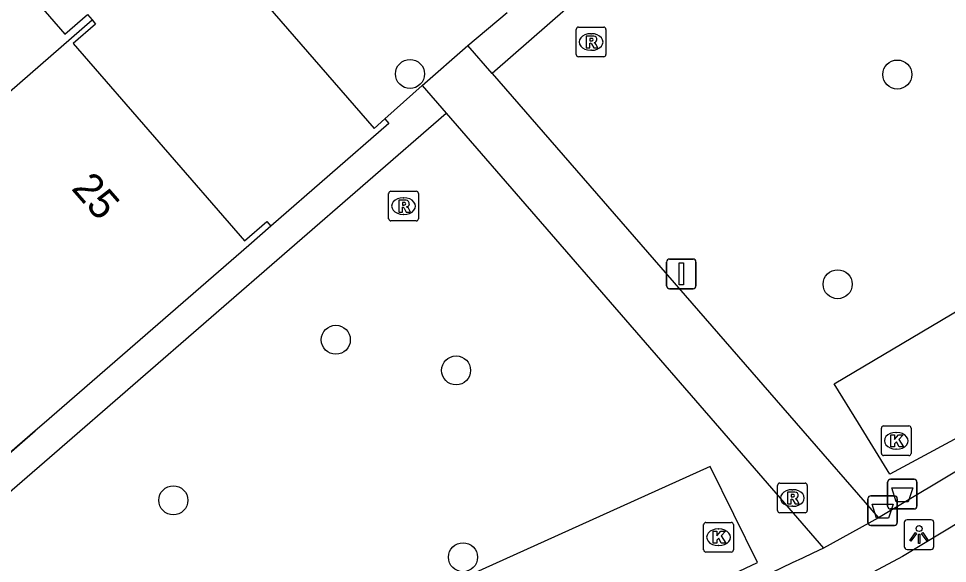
# Model space of a CAD drawing. Extents: x 155888 to 156864, y 383882 to 384671.
# Drawn here: x 156416.46 to 156447.75, y 384245.27 to 384263.64 of the extents above; entities that cross this region are included whole.
import ezdxf

# ---------------------------------------------------------------- set-up
doc = ezdxf.new("R2010")
doc.units = 0
for name, color, linetype in [('IMGEO_Afvalbak', 7, 'Continuous'), ('IMGEO_Boom', 7, 'Continuous'), ('IMGEO_Fietspad_gesloten', 7, 'Continuous'), ('IMGEO_Greppel_droge_sloot', 7, 'Continuous'), ('IMGEO_Haag', 7, 'Continuous'), ('IMGEO_Kolk', 7, 'Continuous'), ('IMGEO_Lichtpunt', 7, 'Continuous'), ('IMGEO_Pand', 7, 'Continuous'), ('IMGEO_Pand_nummerreeks', 7, 'Continuous'), ('IMGEO_Rijbaan_lokaal_open', 7, 'Continuous'), ('IMGEO_Rioolput', 7, 'Continuous'), ('IMGEO_Verkeersbordpaal', 7, 'Continuous'), ('IMGEO_Voetpad_open', 7, 'Continuous')]:
    doc.layers.add(name, color=color, linetype=linetype)

msp = doc.modelspace()

# ---------------------------------------------------------------- linework, layer by layer
at = {"layer": 'IMGEO_Afvalbak'}
for p, q in [((156445.73, 384247.21), (156445.73, 384248.01)), ((156445.73, 384248.01), (156445.73, 384247.21)), ((156445.83, 384248.11), (156446.62, 384248.11)), ((156446.62, 384248.11), (156445.83, 384248.11)), ((156446.72, 384248.01), (156446.72, 384247.21)), ((156446.72, 384247.21), (156446.72, 384248.01)), ((156445.068, 384246.654), (156445.068, 384247.454)), ((156445.068, 384247.454), (156445.068, 384246.654)), ((156445.168, 384247.554), (156445.958, 384247.554)), ((156445.958, 384247.554), (156445.168, 384247.554)), ((156446.058, 384247.454), (156446.058, 384246.654)), ((156446.058, 384246.654), (156446.058, 384247.454)), ((156446.62, 384247.11), (156445.83, 384247.11)), ((156445.83, 384247.11), (156446.62, 384247.11)), ((156445.958, 384246.554), (156445.168, 384246.554)), ((156445.168, 384246.554), (156445.958, 384246.554))]:
    msp.add_line(p, q, dxfattribs=at)
for points in [[(156445.873, 384247.824), (156446.577, 384247.824), (156446.428, 384247.354), (156446.022, 384247.354), (156445.873, 384247.824)], [(156445.211, 384247.268), (156445.915, 384247.268), (156445.766, 384246.798), (156445.36, 384246.798), (156445.211, 384247.268)]]:
    msp.add_lwpolyline(points, dxfattribs=at)
for centre, start, end in [((156445.83, 384248.01), 90, 180), ((156445.83, 384248.01), 90, 180), ((156446.62, 384248.01), 0, 90), ((156446.62, 384248.01), 360, 90), ((156445.168, 384247.454), 90, 180), ((156445.168, 384247.454), 90, 180), ((156445.958, 384247.454), 0, 90), ((156445.958, 384247.454), 360, 90), ((156445.83, 384247.21), 180, 270), ((156445.83, 384247.21), 180, 270), ((156446.62, 384247.21), 270, 0), ((156446.62, 384247.21), 270, 0), ((156445.168, 384246.654), 180, 270), ((156445.168, 384246.654), 180, 270), ((156445.958, 384246.654), 270, 0), ((156445.958, 384246.654), 270, 0)]:
    msp.add_arc(centre, 0.1, start, end, dxfattribs=at)
at = {"layer": 'IMGEO_Boom'}
for centre in [(156429.644, 384261.77), (156446.057, 384261.751), (156444.049, 384254.684), (156427.144, 384252.813), (156431.196, 384251.78), (156421.672, 384247.402), (156431.429, 384245.483)]:
    msp.add_circle(centre, 0.489, dxfattribs=at)
at = {"layer": 'IMGEO_Fietspad_gesloten'}
msp.add_lwpolyline([(156453.681, 384250), (156446.236, 384245.512), (156442.084, 384243.292)], dxfattribs=at)
at = {"layer": 'IMGEO_Greppel_droge_sloot'}
for points in [[(156448.999, 384250), (156445.802, 384248.288), (156444.75, 384250), (156443.932, 384251.329), (156456.104, 384258.555)], [(156422.17, 384235.612), (156431.011, 384240.417), (156441.343, 384245.302), (156439.756, 384248.536), (156429.512, 384243.914), (156420.131, 384239.079), (156422.17, 384235.612)]]:
    msp.add_lwpolyline(points, dxfattribs=at)
at = {"layer": 'IMGEO_Haag'}
for points in [[(156468.8, 384293.389), (156467.285, 384292.117), (156455.381, 384281.767), (156445.564, 384273.279), (156432.408, 384261.791)], [(156412.629, 384244.63), (156417.675, 384248.986), (156430.86, 384260.45)], [(156428.797, 384260.259), (156428.934, 384260.101), (156424.958, 384256.644)], [(156417.022, 384249.743), (156414.619, 384247.669)]]:
    msp.add_lwpolyline(points, dxfattribs=at)
at = {"layer": 'IMGEO_Kolk'}
for p, q in [((156445.597, 384249.907), (156446.449, 384249.907)), ((156445.522, 384248.981), (156445.522, 384249.833)), ((156446.01, 384249.687), (156446.035, 384249.687)), ((156446.523, 384249.833), (156446.523, 384248.981)), ((156446.449, 384248.907), (156445.597, 384248.907)), ((156446.033, 384249.127), (156446.008, 384249.127)), ((156439.535, 384245.732), (156439.535, 384246.584)), ((156439.61, 384246.658), (156440.462, 384246.658)), ((156440.023, 384246.438), (156440.048, 384246.438)), ((156440.536, 384246.584), (156440.536, 384245.732)), ((156440.046, 384245.878), (156440.021, 384245.878)), ((156440.462, 384245.658), (156439.61, 384245.658))]:
    msp.add_line(p, q, dxfattribs=at)
for points in [[(156445.597, 384249.907), (156446.449, 384249.907)], [(156445.522, 384248.981), (156445.522, 384249.833)], [(156445.843, 384249.607), (156445.966, 384249.607), (156445.966, 384249.456), (156446.096, 384249.607), (156446.26, 384249.607), (156446.114, 384249.456), (156446.267, 384249.207), (156446.115, 384249.207), (156446.03, 384249.371), (156445.966, 384249.304), (156445.966, 384249.207), (156445.843, 384249.207), (156445.843, 384249.607)], [(156446.523, 384249.833), (156446.523, 384248.981)], [(156446.449, 384248.907), (156445.597, 384248.907)], [(156439.535, 384245.732), (156439.535, 384246.584)], [(156439.61, 384246.658), (156440.462, 384246.658)], [(156440.536, 384246.584), (156440.536, 384245.732)], [(156439.856, 384246.358), (156439.979, 384246.358), (156439.979, 384246.207), (156440.109, 384246.358), (156440.273, 384246.358), (156440.127, 384246.207), (156440.28, 384245.958), (156440.128, 384245.958), (156440.043, 384246.122), (156439.979, 384246.055), (156439.979, 384245.958), (156439.856, 384245.958), (156439.856, 384246.358)], [(156440.462, 384245.658), (156439.61, 384245.658)]]:
    msp.add_lwpolyline(points, dxfattribs=at)
for centre, start, end in [((156445.599, 384249.831), 91.552, 178.448), ((156445.599, 384249.831), 91.552, 178.448), ((156446.447, 384249.831), 1.552, 88.448), ((156446.447, 384249.831), 1.552, 88.448), ((156445.599, 384248.983), 181.552, 268.448), ((156445.599, 384248.983), 181.552, 268.448), ((156446.447, 384248.983), 271.552, 358.448), ((156446.447, 384248.983), 271.552, 358.448), ((156439.612, 384246.582), 91.552, 178.448), ((156439.612, 384246.582), 91.552, 178.448), ((156440.46, 384246.582), 1.552, 88.448), ((156440.46, 384246.582), 1.552, 88.448), ((156439.612, 384245.734), 181.552, 268.448), ((156439.612, 384245.734), 181.552, 268.448), ((156440.46, 384245.734), 271.552, 358.448), ((156440.46, 384245.734), 271.552, 358.448)]:
    msp.add_arc(centre, 0.0765, start, end, dxfattribs=at)
for centre, major_axis, ratio, start_param, end_param in [((156446.009, 384249.407), (-0.387, 0.002), 0.722429, 4.712389, 7.853982), ((156446.034, 384249.407), (-0.39, 0.002), 0.717154, 1.570796, 4.712389), ((156440.022, 384246.158), (-0.387, 0.002), 0.722429, 4.712389, 7.853982), ((156440.047, 384246.158), (-0.39, 0.002), 0.717154, 1.570796, 4.712389)]:
    msp.add_ellipse(centre, major_axis=major_axis, ratio=ratio, start_param=start_param, end_param=end_param, dxfattribs=at)
at = {"layer": 'IMGEO_Lichtpunt'}
for p, q in [((156447.193, 384246.745), (156446.385, 384246.745)), ((156447.193, 384246.745), (156446.385, 384246.745)), ((156446.291, 384246.65), (156446.291, 384245.843)), ((156446.291, 384246.65), (156446.291, 384245.843)), ((156447.287, 384245.843), (156447.287, 384246.65)), ((156447.287, 384245.843), (156447.287, 384246.65)), ((156446.385, 384245.749), (156447.193, 384245.749)), ((156446.385, 384245.749), (156447.193, 384245.749))]:
    msp.add_line(p, q, dxfattribs=at)
for points in [[(156446.665, 384246.314), (156446.704, 384246.286), (156446.516, 384246.024), (156446.478, 384246.051), (156446.665, 384246.314)], [(156446.767, 384246.266), (156446.814, 384246.266), (156446.814, 384245.944), (156446.767, 384245.944), (156446.767, 384246.266)], [(156446.877, 384246.286), (156446.915, 384246.313), (156447.102, 384246.051), (156447.063, 384246.023), (156446.877, 384246.286)]]:
    msp.add_lwpolyline(points, dxfattribs=at)
msp.add_circle((156446.79, 384246.448), 0.0994, dxfattribs=at)
for centre, start, end in [((156446.385, 384246.65), 90, 180), ((156446.385, 384246.65), 90, 180), ((156447.193, 384246.65), 0, 90), ((156447.193, 384246.65), 0, 90), ((156446.385, 384245.843), 180, 270), ((156446.385, 384245.843), 180, 270), ((156447.193, 384245.843), 270, 0), ((156447.193, 384245.843), 270, 360)]:
    msp.add_arc(centre, 0.0946, start, end, dxfattribs=at)
at = {"layer": 'IMGEO_Pand'}
for points in [[(156413.028, 384270.385), (156413.156, 384270.238), (156412.402, 384269.583), (156418.022, 384263.115), (156418.777, 384263.771), (156418.935, 384263.589)], [(156405.962, 384252.288), (156418.935, 384263.589)], [(156418.935, 384263.589), (156419.053, 384263.453), (156418.298, 384262.797), (156424.073, 384256.151), (156424.821, 384256.802), (156424.958, 384256.644)], [(156424.958, 384256.644), (156424.21, 384255.993), (156417.318, 384250), (156417.022, 384249.743)], [(156414.625, 384247.662), (156417.022, 384249.743)]]:
    msp.add_lwpolyline(points, dxfattribs=at)
at = {"layer": 'IMGEO_Rijbaan_lokaal_open'}
for points in [[(156404.697, 384287.244), (156428.436, 384259.936), (156428.797, 384260.259)], [(156431.589, 384262.733), (156432.92, 384263.843)], [(156430.054, 384261.381), (156431.589, 384262.733)], [(156428.797, 384260.259), (156430.054, 384261.381)]]:
    msp.add_lwpolyline(points, dxfattribs=at)
at = {"layer": 'IMGEO_Rioolput'}
for p, q in [((156435.318, 384263.348), (156436.17, 384263.348)), ((156435.243, 384262.422), (156435.243, 384263.274)), ((156435.731, 384263.128), (156435.756, 384263.128)), ((156436.244, 384263.274), (156436.244, 384262.422)), ((156435.754, 384262.568), (156435.729, 384262.568)), ((156436.17, 384262.348), (156435.318, 384262.348)), ((156428.925, 384256.89), (156428.925, 384257.742)), ((156429, 384257.816), (156429.852, 384257.816)), ((156429.926, 384257.742), (156429.926, 384256.89)), ((156429.413, 384257.596), (156429.438, 384257.596)), ((156429.852, 384256.816), (156429, 384256.816)), ((156429.436, 384257.036), (156429.411, 384257.036)), ((156442.097, 384247.98), (156442.949, 384247.98)), ((156442.022, 384247.054), (156442.022, 384247.906)), ((156442.51, 384247.76), (156442.535, 384247.76)), ((156443.023, 384247.906), (156443.023, 384247.054)), ((156442.533, 384247.2), (156442.508, 384247.2)), ((156442.949, 384246.98), (156442.097, 384246.98))]:
    msp.add_line(p, q, dxfattribs=at)
for points in [[(156435.318, 384263.348), (156436.17, 384263.348)], [(156435.243, 384262.422), (156435.243, 384263.274)], [(156435.832, 384263.046), (156435.58, 384263.048), (156435.58, 384262.648)], [(156436.244, 384263.274), (156436.244, 384262.422)], [(156435.58, 384262.648), (156435.704, 384262.648), (156435.704, 384262.81), (156435.715, 384262.81)], [(156435.758, 384262.967), (156435.704, 384262.967), (156435.704, 384262.886)], [(156435.704, 384262.886), (156435.756, 384262.886)], [(156435.762, 384262.781), (156435.833, 384262.648), (156435.973, 384262.648), (156435.908, 384262.774)], [(156436.17, 384262.348), (156435.318, 384262.348)], [(156428.925, 384256.89), (156428.925, 384257.742)], [(156429, 384257.816), (156429.852, 384257.816)], [(156429.926, 384257.742), (156429.926, 384256.89)], [(156429.514, 384257.514), (156429.262, 384257.516), (156429.262, 384257.116)], [(156429.44, 384257.435), (156429.386, 384257.435), (156429.386, 384257.354)], [(156429.386, 384257.354), (156429.438, 384257.354)], [(156429.262, 384257.116), (156429.386, 384257.116), (156429.386, 384257.278), (156429.397, 384257.278)], [(156429.444, 384257.249), (156429.515, 384257.116), (156429.655, 384257.116), (156429.59, 384257.242)], [(156429.852, 384256.816), (156429, 384256.816)], [(156442.097, 384247.98), (156442.949, 384247.98)], [(156442.022, 384247.054), (156442.022, 384247.906)], [(156442.611, 384247.678), (156442.359, 384247.68), (156442.359, 384247.28)], [(156443.023, 384247.906), (156443.023, 384247.054)], [(156442.359, 384247.28), (156442.483, 384247.28), (156442.483, 384247.442), (156442.494, 384247.442)], [(156442.537, 384247.599), (156442.483, 384247.599), (156442.483, 384247.518)], [(156442.483, 384247.518), (156442.535, 384247.518)], [(156442.541, 384247.413), (156442.612, 384247.28), (156442.752, 384247.28), (156442.687, 384247.406)], [(156442.949, 384246.98), (156442.097, 384246.98)]]:
    msp.add_lwpolyline(points, dxfattribs=at)
for centre, radius, start, end in [((156435.32, 384263.272), 0.0765, 91.552, 178.448), ((156435.32, 384263.272), 0.0765, 91.552, 178.448), ((156436.168, 384263.272), 0.0765, 1.552, 88.448), ((156436.168, 384263.272), 0.0765, 1.552, 88.448), ((156435.831, 384262.936), 0.109, 350.3612, 89.416), ((156435.714, 384262.757), 0.0533, 26.0293, 88.6989), ((156435.74, 384263.075), 0.19, 274.7715, 282.9687), ((156435.764, 384262.871), 0.0964, 77.0061, 93.1865), ((156435.778, 384262.928), 0.0378, 276.6634, 79.6772), ((156435.829, 384262.936), 0.112, 277.5842, 350.9817), ((156435.813, 384262.721), 0.108, 29.5134, 73.7905), ((156435.32, 384262.424), 0.0765, 181.552, 268.448), ((156435.32, 384262.424), 0.0765, 181.552, 268.448), ((156436.168, 384262.424), 0.0765, 271.552, 358.448), ((156436.168, 384262.424), 0.0765, 271.552, 358.448), ((156429.002, 384257.74), 0.0765, 91.552, 178.448), ((156429.002, 384257.74), 0.0765, 91.552, 178.448), ((156429.85, 384257.74), 0.0765, 1.552, 88.448), ((156429.85, 384257.74), 0.0765, 1.552, 88.448), ((156429.422, 384257.543), 0.19, 274.7715, 282.9687), ((156429.446, 384257.339), 0.0964, 77.0061, 93.1865), ((156429.46, 384257.396), 0.0378, 276.6634, 79.6772), ((156429.513, 384257.404), 0.109, 350.3612, 89.416), ((156429.511, 384257.404), 0.112, 277.5842, 350.9817), ((156429.396, 384257.225), 0.0533, 26.0293, 88.6989), ((156429.495, 384257.189), 0.108, 29.5134, 73.7905), ((156429.002, 384256.892), 0.0765, 181.552, 268.448), ((156429.002, 384256.892), 0.0765, 181.552, 268.448), ((156429.85, 384256.892), 0.0765, 271.552, 358.448), ((156429.85, 384256.892), 0.0765, 271.552, 358.448), ((156442.099, 384247.904), 0.0765, 91.552, 178.448), ((156442.099, 384247.904), 0.0765, 91.552, 178.448), ((156442.947, 384247.904), 0.0765, 1.552, 88.448), ((156442.947, 384247.904), 0.0765, 1.552, 88.448), ((156442.61, 384247.568), 0.109, 350.3612, 89.416), ((156442.493, 384247.389), 0.0533, 26.0293, 88.6989), ((156442.519, 384247.707), 0.19, 274.7715, 282.9687), ((156442.543, 384247.503), 0.0964, 77.0061, 93.1865), ((156442.557, 384247.56), 0.0378, 276.6634, 79.6772), ((156442.608, 384247.568), 0.112, 277.5842, 350.9817), ((156442.592, 384247.353), 0.108, 29.5134, 73.7905), ((156442.099, 384247.056), 0.0765, 181.552, 268.448), ((156442.099, 384247.056), 0.0765, 181.552, 268.448), ((156442.947, 384247.056), 0.0765, 271.552, 358.448), ((156442.947, 384247.056), 0.0765, 271.552, 358.448)]:
    msp.add_arc(centre, radius, start, end, dxfattribs=at)
for centre, major_axis, ratio, start_param, end_param in [((156435.73, 384262.848), (-0.387, 0.002), 0.722429, 4.712389, 7.853982), ((156435.755, 384262.848), (-0.39, 0.002), 0.717154, 1.570796, 4.712389), ((156429.412, 384257.316), (-0.387, 0.002), 0.722429, 4.712389, 7.853982), ((156429.437, 384257.316), (-0.39, 0.002), 0.717154, 1.570796, 4.712389), ((156442.509, 384247.48), (-0.387, 0.002), 0.722429, 4.712389, 7.853982), ((156442.534, 384247.48), (-0.39, 0.002), 0.717154, 1.570796, 4.712389)]:
    msp.add_ellipse(centre, major_axis=major_axis, ratio=ratio, start_param=start_param, end_param=end_param, dxfattribs=at)
at = {"layer": 'IMGEO_Verkeersbordpaal'}
for p, q in [((156438.386, 384255.533), (156439.176, 384255.533)), ((156439.176, 384255.533), (156438.386, 384255.533)), ((156438.286, 384254.633), (156438.286, 384255.433)), ((156438.286, 384255.433), (156438.286, 384254.633)), ((156439.276, 384255.433), (156439.276, 384254.633)), ((156439.276, 384254.633), (156439.276, 384255.433)), ((156439.176, 384254.533), (156438.386, 384254.533)), ((156438.386, 384254.533), (156439.176, 384254.533))]:
    msp.add_line(p, q, dxfattribs=at)
msp.add_lwpolyline([(156438.706, 384255.408), (156438.856, 384255.408), (156438.856, 384254.658), (156438.706, 384254.658), (156438.706, 384255.408)], dxfattribs=at)
for centre, start, end in [((156438.386, 384255.433), 90, 180), ((156438.386, 384255.433), 90, 180), ((156439.176, 384255.433), 0, 90), ((156439.176, 384255.433), 360, 90), ((156438.386, 384254.633), 180, 270), ((156438.386, 384254.633), 180, 270), ((156439.176, 384254.633), 270, 0), ((156439.176, 384254.633), 270, 0)]:
    msp.add_arc(centre, 0.1, start, end, dxfattribs=at)
at = {"layer": 'IMGEO_Voetpad_open'}
for points in [[(156432.408, 384261.791), (156431.589, 384262.733)], [(156432.408, 384261.791), (156442.653, 384250), (156445.42, 384246.815)], [(156430.054, 384261.381), (156430.86, 384260.45)], [(156430.86, 384260.45), (156439.917, 384250), (156443.567, 384245.788)], [(156450.761, 384250), (156445.42, 384246.815)], [(156445.42, 384246.815), (156443.567, 384245.788)]]:
    msp.add_lwpolyline(points, dxfattribs=at)
msp.add_arc((156555.974, 384007.163), 263.775, 115.22336, 120.60653, dxfattribs=at)

# ---------------------------------------------------------------- texts
at = {"layer": 'IMGEO_Pand_nummerreeks'}
msp.add_text('25', height=1, rotation=310.9892, dxfattribs=at).set_placement((156418.21, 384257.899))

doc.saveas('drawing.dxf')
